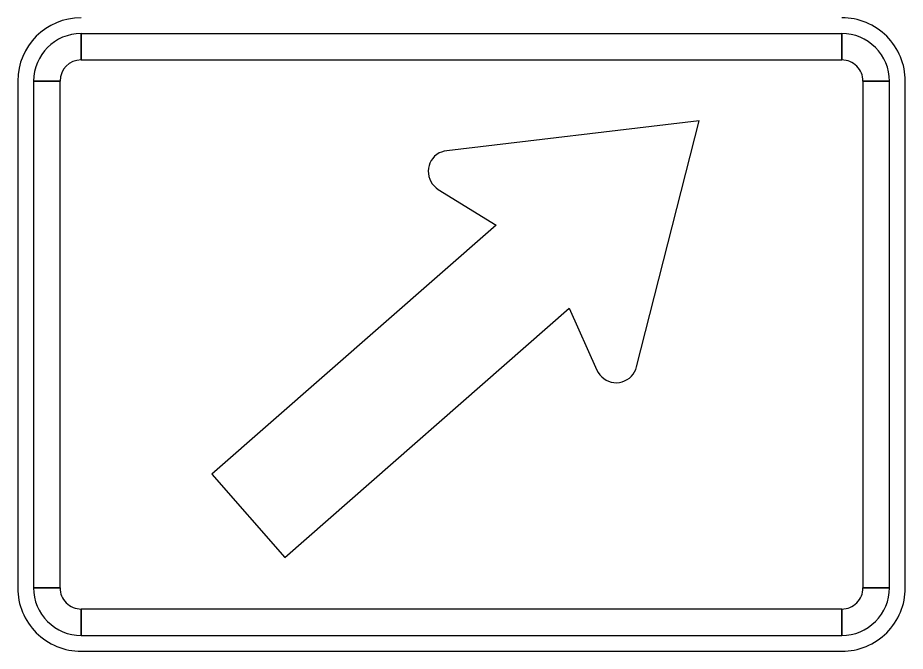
# Model space of a CAD drawing. Extents: x 10133 to 81668, y 5524 to 11018.
# Drawn here: x 29062.4 to 29153.4, y 9374.8 to 9439.8 of the extents above; entities that cross this region are included whole.
import ezdxf

# ---------------------------------------------------------------- set-up
doc = ezdxf.new("R2010")
doc.units = 0
doc.layers.add('DisPropROW', color=7, linetype='Continuous')

msp = doc.modelspace()

# ---------------------------------------------------------------- linework, layer by layer
at = {"layer": 'DisPropROW'}
for p, q in [((29068.863, 9435.495), (29068.863, 9438.182)), ((29146.863, 9438.182), (29146.863, 9435.495)), ((29062.363, 9433.328), (29062.363, 9381.328)), ((29063.988, 9433.328), (29066.696, 9433.328)), ((29149.029, 9433.328), (29151.738, 9433.328)), ((29153.363, 9381.328), (29153.363, 9433.328)), ((29132.238, 9429.255), (29106.35, 9426.178)), ((29125.82, 9404.017), (29132.238, 9429.255)), ((29105.475, 9422.192), (29111.425, 9418.552)), ((29111.425, 9418.552), (29082.274, 9392.993)), ((29089.758, 9384.461), (29118.908, 9410.015)), ((29118.908, 9410.015), (29121.747, 9403.653)), ((29082.274, 9392.993), (29089.758, 9384.461)), ((29066.696, 9381.328), (29063.988, 9381.328)), ((29151.738, 9381.328), (29149.029, 9381.328)), ((29068.863, 9376.453), (29068.863, 9379.161)), ((29146.863, 9379.161), (29146.863, 9376.453)), ((29068.863, 9374.828), (29146.863, 9374.828))]:
    msp.add_line(p, q, dxfattribs=at)
for points in [[(29146.863, 9438.182), (29068.863, 9438.182), (29068.863, 9435.495), (29146.863, 9435.495), (29146.863, 9438.182)], [(29063.988, 9433.328), (29063.988, 9381.328), (29066.696, 9381.328), (29066.696, 9433.328), (29063.988, 9433.328)], [(29151.738, 9381.328), (29151.738, 9433.328), (29149.029, 9433.328), (29149.029, 9381.328), (29151.738, 9381.328)], [(29068.863, 9376.453), (29146.863, 9376.453), (29146.863, 9379.161), (29068.863, 9379.161), (29068.863, 9376.453)]]:
    msp.add_lwpolyline(points, close=True, dxfattribs=at)
for points in [[(29106.35, 9426.178), (29106.073, 9426.135), (29105.817, 9426.048), (29105.562, 9425.962), (29105.328, 9425.788), (29105.111, 9425.615), (29104.92, 9425.398), (29104.751, 9425.182), (29104.621, 9424.922), (29104.539, 9424.662), (29104.474, 9424.402), (29104.452, 9424.098), (29104.474, 9423.838), (29104.517, 9423.535), (29104.6, 9423.275), (29104.708, 9423.015), (29104.855, 9422.798), (29105.05, 9422.582), (29105.263, 9422.365), (29105.475, 9422.192)], [(29121.747, 9403.653), (29121.877, 9403.419), (29122.046, 9403.185), (29122.236, 9402.973), (29122.449, 9402.804), (29122.687, 9402.652), (29122.943, 9402.527), (29123.22, 9402.44), (29123.497, 9402.397), (29123.775, 9402.375), (29124.048, 9402.397), (29124.325, 9402.462), (29124.585, 9402.566), (29124.841, 9402.696), (29125.075, 9402.843), (29125.287, 9403.038), (29125.456, 9403.25), (29125.608, 9403.484), (29125.733, 9403.74), (29125.82, 9404.017)]]:
    msp.add_lwpolyline(points, dxfattribs=at)
for centre, radius, start, end in [((29068.863, 9433.328), 6.5, 90.00021, 179.99985), ((29146.863, 9433.328), 6.5, 0, 90.00021), ((29068.863, 9433.328), 4.875, 90.00021, 179.99985), ((29146.863, 9433.328), 4.875, 0, 90.00021), ((29068.863, 9433.328), 2.167, 90.00021, 179.99985), ((29146.863, 9433.328), 2.167, 0, 90.00021), ((29068.863, 9381.328), 6.5, 179.99985, 270.00006), ((29068.863, 9381.328), 4.875, 179.99985, 270.00006), ((29068.863, 9381.328), 2.167, 179.99985, 270.00006), ((29146.863, 9381.328), 6.5, 270.00006, 0.00027), ((29146.863, 9381.328), 4.875, 270.00006, 0.00027), ((29146.863, 9381.328), 2.167, 270.00006, 0.00027)]:
    msp.add_arc(centre, radius, start, end, dxfattribs=at)

doc.saveas('drawing.dxf')
